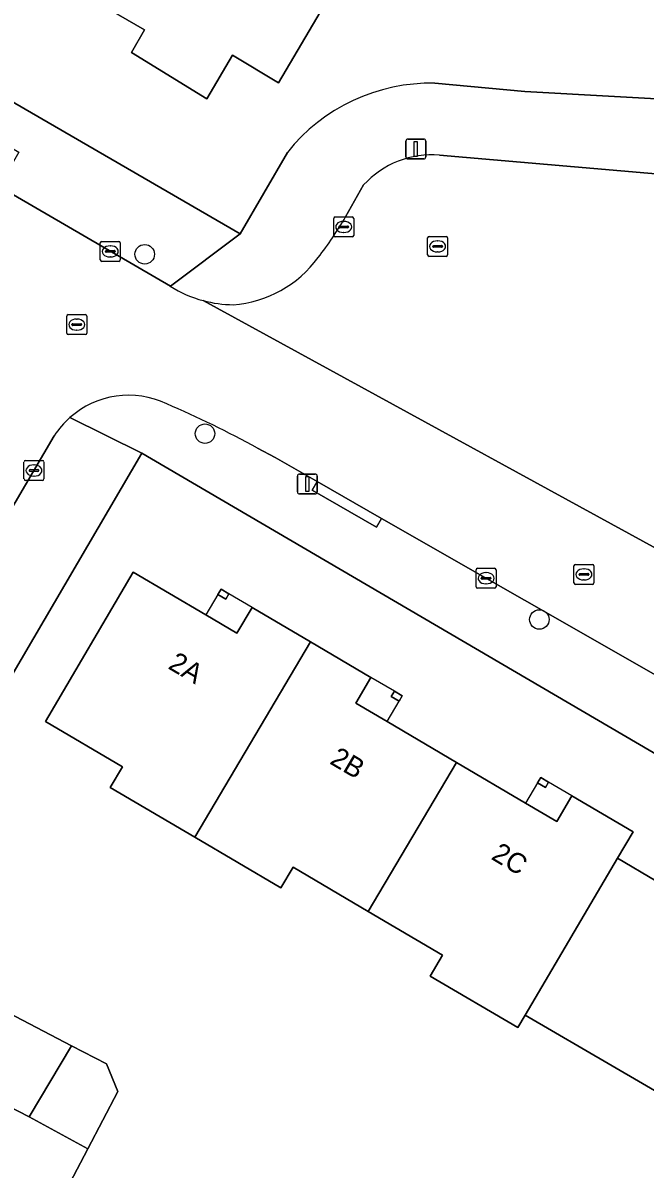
# Model space of a CAD drawing. Extents: x 160349 to 161355, y 381727 to 382854.
# Drawn here: x 160836.8 to 160868, y 382093.6 to 382151.1 of the extents above; entities that cross this region are included whole.
import ezdxf

# ---------------------------------------------------------------- set-up
doc = ezdxf.new("R2010")
doc.units = 0
for name, color, linetype in [('IMGEO_Boom', 7, 'Continuous'), ('IMGEO_Erf', 7, 'Continuous'), ('IMGEO_Kolk', 7, 'Continuous'), ('IMGEO_Lichtmast', 7, 'Continuous'), ('IMGEO_Pand', 7, 'Continuous'), ('IMGEO_Pand_nummerreeks', 7, 'Continuous'), ('IMGEO_Pand_overbouw', 7, 'Continuous'), ('IMGEO_Rijbaan_lokaal_open', 7, 'Continuous'), ('IMGEO_Rioolput', 7, 'Continuous'), ('IMGEO_Voetpad_open', 7, 'Continuous')]:
    doc.layers.add(name, color=color, linetype=linetype)

msp = doc.modelspace()

# ---------------------------------------------------------------- linework, layer by layer
at = {"layer": 'IMGEO_Boom'}
for centre in [(160842.9, 382139.524), (160845.92, 382130.526), (160862.681, 382121.205)]:
    msp.add_circle(centre, 0.489, dxfattribs=at)
at = {"layer": 'IMGEO_Erf'}
for points in [[(160933.344, 382182.327), (160924.218, 382191.389), (160906.426, 382206.128), (160902.418, 382205.455), (160886.177, 382214.66), (160875.171, 382221.124), (160873.887, 382226.28), (160832.686, 382250), (160830.042, 382251.522), (160829.161, 382250), (160786.376, 382176.128), (160847.679, 382140.543), (160850.05, 382144.635)], [(160836.056, 382167.616), (160841.554, 382164.461), (160842.285, 382165.735), (160844.765, 382164.296), (160846.733, 382163.153), (160845.692, 382161.337), (160851.977, 382157.689), (160851.504, 382156.903), (160851.903, 382152.032), (160849.611, 382148.133), (160847.298, 382149.506), (160846.011, 382147.316), (160842.229, 382149.652), (160842.89, 382150.791), (160838.428, 382153.381), (160830.31, 382158.093)], [(160857.445, 382148.104), (160861.945, 382147.694), (160883.523, 382146.478), (160892.262, 382146.19), (160912.511, 382146.44), (160927.585, 382147.945), (160936.668, 382149.668), (160941.236, 382150.985)], [(160898.066, 382096.91), (160897.452, 382097.556), (160896.968, 382097.975), (160892.81, 382100.427), (160892.728, 382100.288), (160868.867, 382114.255), (160842.749, 382129.543), (160835.677, 382117.417)], [(160870.692, 382096.272), (160861.969, 382101.347), (160861.594, 382100.729), (160857.2, 382103.319), (160857.82, 382104.371), (160854.1, 382106.563), (160850.341, 382108.778), (160849.729, 382107.74), (160845.417, 382110.281), (160841.175, 382112.78), (160841.784, 382113.813), (160837.922, 382116.092), (160842.328, 382123.571), (160845.964, 382121.429), (160847.517, 382120.514), (160848.279, 382121.807), (160851.216, 382120.076), (160854.235, 382118.297), (160853.476, 382117.009), (160855.05, 382116.082), (160858.531, 382114.031), (160861.99, 382111.993), (160863.551, 382111.073), (160864.309, 382112.359), (160867.381, 382110.549), (160866.6, 382109.223), (160870.438, 382106.953)], [(160828.644, 382105.359), (160839.235, 382099.82), (160840.979, 382098.908), (160841.554, 382097.53), (160840.049, 382094.652), (160837.714, 382090.187), (160836.694, 382090.72)]]:
    msp.add_lwpolyline(points, dxfattribs=at)
for points in [[(160846.569, 382122.454), (160846.727, 382122.722), (160847.12, 382122.49), (160846.962, 382122.222)], [(160855.258, 382117.334), (160855.416, 382117.602), (160855.809, 382117.37), (160855.651, 382117.102)], [(160862.59, 382113.011), (160862.748, 382113.279), (160863.141, 382113.047), (160862.983, 382112.779)]]:
    msp.add_lwpolyline(points, close=True, dxfattribs=at)
msp.add_arc((160857.245, 382138.914), 9.192, 88.7528, 141.50982, dxfattribs=at)
at = {"layer": 'IMGEO_Kolk'}
for p, q in [((160852.372, 382140.47), (160852.372, 382141.322)), ((160852.447, 382141.396), (160853.299, 382141.396)), ((160852.86, 382141.176), (160852.885, 382141.176)), ((160853.373, 382141.322), (160853.373, 382140.47)), ((160853.299, 382140.396), (160852.447, 382140.396)), ((160852.631, 382140.89), (160852.631, 382140.902)), ((160853.069, 382140.853), (160852.671, 382140.853)), ((160852.674, 382140.939), (160853.072, 382140.939)), ((160852.883, 382140.616), (160852.858, 382140.616)), ((160853.115, 382140.902), (160853.115, 382140.89)), ((160840.673, 382139.242), (160840.673, 382140.094)), ((160840.748, 382140.168), (160841.6, 382140.168)), ((160841.161, 382139.948), (160841.186, 382139.948)), ((160841.674, 382140.094), (160841.674, 382139.242)), ((160840.932, 382139.662), (160840.932, 382139.674)), ((160841.37, 382139.625), (160840.972, 382139.625)), ((160840.975, 382139.711), (160841.373, 382139.711)), ((160841.184, 382139.388), (160841.159, 382139.388)), ((160841.416, 382139.674), (160841.416, 382139.662)), ((160841.6, 382139.168), (160840.748, 382139.168)), ((160836.847, 382128.252), (160836.847, 382129.104)), ((160836.922, 382129.178), (160837.774, 382129.178)), ((160837.335, 382128.958), (160837.36, 382128.958)), ((160837.848, 382129.104), (160837.848, 382128.252)), ((160837.106, 382128.672), (160837.106, 382128.684)), ((160837.544, 382128.635), (160837.146, 382128.635)), ((160837.149, 382128.721), (160837.547, 382128.721)), ((160837.358, 382128.398), (160837.333, 382128.398)), ((160837.59, 382128.684), (160837.59, 382128.672)), ((160837.774, 382128.178), (160836.922, 382128.178)), ((160859.584, 382123.773), (160860.436, 382123.773)), ((160859.509, 382122.847), (160859.509, 382123.699)), ((160859.768, 382123.267), (160859.768, 382123.279)), ((160860.206, 382123.23), (160859.808, 382123.23)), ((160859.811, 382123.316), (160860.209, 382123.316)), ((160859.997, 382123.553), (160860.022, 382123.553)), ((160860.252, 382123.279), (160860.252, 382123.267)), ((160860.51, 382123.699), (160860.51, 382122.847)), ((160860.436, 382122.773), (160859.584, 382122.773)), ((160860.02, 382122.993), (160859.995, 382122.993))]:
    msp.add_line(p, q, dxfattribs=at)
for points in [[(160852.372, 382140.47), (160852.372, 382141.322)], [(160852.447, 382141.396), (160853.299, 382141.396)], [(160853.373, 382141.322), (160853.373, 382140.47)], [(160853.299, 382140.396), (160852.447, 382140.396)], [(160840.673, 382139.242), (160840.673, 382140.094)], [(160840.748, 382140.168), (160841.6, 382140.168)], [(160841.674, 382140.094), (160841.674, 382139.242)], [(160841.6, 382139.168), (160840.748, 382139.168)], [(160836.847, 382128.252), (160836.847, 382129.104)], [(160836.922, 382129.178), (160837.774, 382129.178)], [(160837.848, 382129.104), (160837.848, 382128.252)], [(160837.774, 382128.178), (160836.922, 382128.178)], [(160859.584, 382123.773), (160860.436, 382123.773)], [(160859.509, 382122.847), (160859.509, 382123.699)], [(160860.51, 382123.699), (160860.51, 382122.847)], [(160860.436, 382122.773), (160859.584, 382122.773)]]:
    msp.add_lwpolyline(points, dxfattribs=at)
for centre, radius, start, end in [((160852.449, 382141.32), 0.0765, 91.55205, 178.44795), ((160852.449, 382141.32), 0.0765, 91.55205, 178.44795), ((160853.297, 382141.32), 0.0765, 1.55205, 88.44795), ((160853.297, 382141.32), 0.0765, 1.55205, 88.44795), ((160852.449, 382140.472), 0.0765, 181.55205, 268.44795), ((160852.449, 382140.472), 0.0765, 181.55205, 268.44795), ((160852.671, 382140.899), 0.0403, 85.87752, 175.75265), ((160852.668, 382140.889), 0.0366, 178.93798, 274.71019), ((160853.072, 382140.896), 0.043, 264.86636, 352.45326), ((160853.076, 382140.901), 0.0386, 1.73085, 96.63898), ((160853.297, 382140.472), 0.0765, 271.55205, 358.44795), ((160853.297, 382140.472), 0.0765, 271.55205, 358.44795), ((160840.75, 382140.092), 0.0765, 91.55205, 178.44795), ((160840.75, 382140.092), 0.0765, 91.55205, 178.44795), ((160841.598, 382140.092), 0.0765, 1.55205, 88.44795), ((160841.598, 382140.092), 0.0765, 1.55205, 88.44795), ((160840.75, 382139.244), 0.0765, 181.55205, 268.44795), ((160840.75, 382139.244), 0.0765, 181.55205, 268.44795), ((160840.972, 382139.671), 0.0403, 85.87752, 175.75265), ((160840.969, 382139.661), 0.0366, 178.93798, 274.71019), ((160841.373, 382139.668), 0.043, 264.86636, 352.45326), ((160841.377, 382139.673), 0.0386, 1.73085, 96.63898), ((160841.598, 382139.244), 0.0765, 271.55205, 358.44795), ((160841.598, 382139.244), 0.0765, 271.55205, 358.44795), ((160836.924, 382129.102), 0.0765, 91.55205, 178.44795), ((160836.924, 382129.102), 0.0765, 91.55205, 178.44795), ((160837.772, 382129.102), 0.0765, 1.55205, 88.44795), ((160837.772, 382129.102), 0.0765, 1.55205, 88.44795), ((160837.146, 382128.681), 0.0403, 85.87752, 175.75265), ((160837.143, 382128.671), 0.0366, 178.93798, 274.71019), ((160837.547, 382128.678), 0.043, 264.86636, 352.45326), ((160837.551, 382128.683), 0.0386, 1.73085, 96.63898), ((160836.924, 382128.254), 0.0765, 181.55205, 268.44795), ((160836.924, 382128.254), 0.0765, 181.55205, 268.44795), ((160837.772, 382128.254), 0.0765, 271.55205, 358.44795), ((160837.772, 382128.254), 0.0765, 271.55205, 358.44795), ((160859.586, 382123.697), 0.0765, 91.55205, 178.44795), ((160859.586, 382123.697), 0.0765, 91.55205, 178.44795), ((160860.434, 382123.697), 0.0765, 1.55205, 88.44795), ((160860.434, 382123.697), 0.0765, 1.55205, 88.44795), ((160859.808, 382123.276), 0.0403, 85.87752, 175.75265), ((160859.805, 382123.266), 0.0366, 178.93798, 274.71019), ((160860.209, 382123.273), 0.043, 264.86636, 352.45326), ((160860.213, 382123.278), 0.0386, 1.73085, 96.63898), ((160859.586, 382122.849), 0.0765, 181.55205, 268.44795), ((160859.586, 382122.849), 0.0765, 181.55205, 268.44795), ((160860.434, 382122.849), 0.0765, 271.55205, 358.44795), ((160860.434, 382122.849), 0.0765, 271.55205, 358.44795)]:
    msp.add_arc(centre, radius, start, end, dxfattribs=at)
for centre, major_axis, ratio, start_param, end_param in [((160852.859, 382140.896), (-0.387, 0.002), 0.722429, 4.712389, 7.853982), ((160852.884, 382140.896), (-0.39, 0.002), 0.717154, 1.570796, 4.712389), ((160841.16, 382139.668), (-0.387, 0.002), 0.722429, 4.712389, 7.853982), ((160841.185, 382139.668), (-0.39, 0.002), 0.717154, 1.570796, 4.712389), ((160837.334, 382128.678), (-0.387, 0.002), 0.722429, 4.712389, 7.853982), ((160837.359, 382128.678), (-0.39, 0.002), 0.717154, 1.570796, 4.712389), ((160859.996, 382123.273), (-0.387, 0.002), 0.722429, 4.712389, 7.853982), ((160860.021, 382123.273), (-0.39, 0.002), 0.717154, 1.570796, 4.712389)]:
    msp.add_ellipse(centre, major_axis=major_axis, ratio=ratio, start_param=start_param, end_param=end_param, dxfattribs=at)
at = {"layer": 'IMGEO_Lichtmast'}
for p, q in [((160855.993, 382144.406), (160855.993, 382145.206)), ((160855.993, 382145.206), (160855.993, 382144.406)), ((160856.093, 382145.306), (160856.883, 382145.306)), ((160856.883, 382145.306), (160856.093, 382145.306)), ((160856.983, 382145.206), (160856.983, 382144.406)), ((160856.983, 382144.406), (160856.983, 382145.206)), ((160856.883, 382144.306), (160856.093, 382144.306)), ((160856.093, 382144.306), (160856.883, 382144.306)), ((160850.555, 382127.6), (160850.555, 382128.4)), ((160850.555, 382128.4), (160850.555, 382127.6)), ((160850.655, 382128.5), (160851.445, 382128.5)), ((160851.445, 382128.5), (160850.655, 382128.5)), ((160851.545, 382128.4), (160851.545, 382127.6)), ((160851.545, 382127.6), (160851.545, 382128.4)), ((160851.445, 382127.5), (160850.655, 382127.5)), ((160850.655, 382127.5), (160851.445, 382127.5))]:
    msp.add_line(p, q, dxfattribs=at)
for points in [[(160856.413, 382145.181), (160856.563, 382145.181), (160856.563, 382144.431), (160856.413, 382144.431), (160856.413, 382145.181)], [(160850.975, 382128.375), (160851.125, 382128.375), (160851.125, 382127.625), (160850.975, 382127.625), (160850.975, 382128.375)]]:
    msp.add_lwpolyline(points, dxfattribs=at)
for centre, start, end in [((160856.093, 382145.206), 90, 180), ((160856.093, 382145.206), 90, 180), ((160856.883, 382145.206), 0, 90), ((160856.883, 382145.206), 360, 90), ((160856.093, 382144.406), 180, 270), ((160856.093, 382144.406), 180, 270), ((160856.883, 382144.406), 270, 0), ((160856.883, 382144.406), 270, 0), ((160850.655, 382128.4), 90, 180), ((160850.655, 382128.4), 90, 180), ((160851.445, 382128.4), 0, 90), ((160851.445, 382128.4), 360, 90), ((160850.655, 382127.6), 180, 270), ((160850.655, 382127.6), 180, 270), ((160851.445, 382127.6), 270, 0), ((160851.445, 382127.6), 270, 0)]:
    msp.add_arc(centre, 0.1, start, end, dxfattribs=at)
at = {"layer": 'IMGEO_Pand'}
for points in [[(160838.428, 382153.381), (160842.89, 382150.791), (160842.229, 382149.652), (160846.011, 382147.316), (160847.298, 382149.506), (160849.611, 382148.133), (160851.903, 382152.032), (160851.504, 382156.903), (160851.977, 382157.689), (160845.692, 382161.337), (160846.733, 382163.153), (160844.765, 382164.296)], [(160851.216, 382120.076), (160848.279, 382121.807), (160847.517, 382120.514), (160845.964, 382121.429), (160842.328, 382123.571), (160837.922, 382116.092), (160841.784, 382113.813), (160841.175, 382112.78), (160845.417, 382110.281)], [(160847.12, 382122.49), (160846.727, 382122.722), (160846.569, 382122.454), (160846.962, 382122.222)], [(160858.531, 382114.031), (160855.05, 382116.082), (160853.476, 382117.009), (160854.235, 382118.297), (160851.216, 382120.076), (160845.417, 382110.281), (160849.729, 382107.74), (160850.341, 382108.778), (160854.1, 382106.563)], [(160855.809, 382117.37), (160855.416, 382117.602), (160855.258, 382117.334), (160855.651, 382117.102)], [(160866.6, 382109.223), (160867.381, 382110.549), (160864.309, 382112.359), (160863.551, 382111.073), (160861.99, 382111.993), (160858.531, 382114.031), (160854.1, 382106.563), (160857.82, 382104.371), (160857.2, 382103.319), (160861.594, 382100.729), (160861.969, 382101.347)], [(160863.141, 382113.047), (160862.748, 382113.279), (160862.59, 382113.011), (160862.983, 382112.779)], [(160861.969, 382101.347), (160870.692, 382096.272), (160872.006, 382098.53), (160872.999, 382097.949), (160876.957, 382104.721), (160871.126, 382108.13), (160870.438, 382106.953), (160866.6, 382109.223)], [(160828.644, 382105.359), (160828.467, 382105.452), (160826.52, 382101.729), (160829.984, 382099.917), (160837.1, 382096.26), (160839.235, 382099.82)], [(160840.049, 382094.652), (160837.1, 382096.26), (160829.984, 382099.917), (160828.329, 382096.753), (160829.665, 382096.055), (160828.832, 382094.462), (160826.953, 382090.869), (160834.676, 382086.862), (160836.694, 382090.72), (160837.714, 382090.187)], [(160841.554, 382097.53), (160840.979, 382098.908), (160839.235, 382099.82), (160837.1, 382096.26), (160840.049, 382094.652)]]:
    msp.add_lwpolyline(points, close=True, dxfattribs=at)
at = {"layer": 'IMGEO_Pand_overbouw'}
for points in [[(160847.12, 382122.49), (160846.962, 382122.222), (160846.569, 382122.454), (160845.964, 382121.429), (160847.517, 382120.514), (160848.279, 382121.807)], [(160855.258, 382117.334), (160855.416, 382117.602), (160854.235, 382118.297), (160853.476, 382117.009), (160855.05, 382116.082), (160855.651, 382117.102)], [(160863.141, 382113.047), (160862.983, 382112.779), (160862.59, 382113.011), (160861.99, 382111.993), (160863.551, 382111.073), (160864.309, 382112.359)]]:
    msp.add_lwpolyline(points, close=True, dxfattribs=at)
at = {"layer": 'IMGEO_Rijbaan_lokaal_open'}
for points in [[(160844.183, 382137.917), (160835.584, 382142.922), (160832.991, 382144.431), (160830.527, 382140.197), (160833.374, 382138.55)], [(160899.657, 382137.423), (160901.118, 382137.485), (160902.294, 382137.499), (160903.213, 382137.524), (160903.152, 382142.513), (160893.523, 382142.218), (160892.191, 382142.225), (160883.526, 382142.494), (160880.017, 382142.603), (160872.184, 382143.25), (160857.683, 382144.489)], [(160853.871, 382143), (160852.966, 382141.402)], [(160845.827, 382137.201), (160874.218, 382121.654), (160873.521, 382122.238)], [(160879.074, 382118.639), (160876.192, 382120.305), (160874.795, 382121.203), (160874.218, 382121.654), (160845.827, 382137.201)], [(160834.68, 382131.333), (160832.135, 382126.84), (160831.396, 382125.542), (160830.159, 382123.369), (160829.441, 382122.109), (160832.481, 382120.378), (160838.366, 382130.417)], [(160848.56, 382129.804), (160849.432, 382129.322), (160851.536, 382128.119), (160854.774, 382126.267), (160869.112, 382118.068), (160870.591, 382117.212), (160871.2, 382116.859), (160871.342, 382116.777), (160874.324, 382115.004), (160886.39, 382108.031), (160889.048, 382112.681), (160888.115, 382113.236), (160884.358, 382115.465), (160881.324, 382117.239), (160879.074, 382118.639)]]:
    msp.add_lwpolyline(points, dxfattribs=at)
for centre, radius, start, end in [((160857.28, 382139.898), 4.609, 84.9783, 137.69379), ((160838.833, 382149.448), 16.263, 321.67861, 330.34645), ((160846.893, 382142.8), 5.821, 274.34996, 323.82093), ((160847.393, 382143.043), 6.048, 237.94049, 254.99103), ((160847.392, 382143.067), 6.071, 255.05837, 269.45877), ((160842.092, 382128.025), 4.428, 64.45218, 131.66255), ((160820.563, 382078.013), 58.874, 61.60507, 66.53891), ((160842.067, 382128.046), 4.396, 131.59809, 147.35403)]:
    msp.add_arc(centre, radius, start, end, dxfattribs=at)
at = {"layer": 'IMGEO_Rioolput'}
for p, q in [((160857.156, 382140.419), (160858.008, 382140.419)), ((160857.081, 382139.493), (160857.081, 382140.345)), ((160857.34, 382139.913), (160857.34, 382139.925)), ((160857.778, 382139.876), (160857.38, 382139.876)), ((160857.383, 382139.962), (160857.781, 382139.962)), ((160857.569, 382140.199), (160857.594, 382140.199)), ((160857.824, 382139.925), (160857.824, 382139.913)), ((160858.082, 382140.345), (160858.082, 382139.493)), ((160858.008, 382139.419), (160857.156, 382139.419)), ((160857.592, 382139.639), (160857.567, 382139.639)), ((160838.993, 382135.571), (160838.993, 382136.423)), ((160839.068, 382136.497), (160839.92, 382136.497)), ((160839.994, 382136.423), (160839.994, 382135.571)), ((160839.252, 382135.991), (160839.252, 382136.003)), ((160839.69, 382135.954), (160839.292, 382135.954)), ((160839.295, 382136.04), (160839.693, 382136.04)), ((160839.481, 382136.277), (160839.506, 382136.277)), ((160839.736, 382136.003), (160839.736, 382135.991)), ((160839.92, 382135.497), (160839.068, 382135.497)), ((160839.504, 382135.717), (160839.479, 382135.717)), ((160864.416, 382123.039), (160864.416, 382123.891)), ((160864.491, 382123.965), (160865.343, 382123.965)), ((160864.904, 382123.745), (160864.929, 382123.745)), ((160865.417, 382123.891), (160865.417, 382123.039)), ((160864.675, 382123.459), (160864.675, 382123.471)), ((160865.113, 382123.422), (160864.715, 382123.422)), ((160864.718, 382123.508), (160865.116, 382123.508)), ((160864.927, 382123.185), (160864.902, 382123.185)), ((160865.159, 382123.471), (160865.159, 382123.459)), ((160865.343, 382122.965), (160864.491, 382122.965))]:
    msp.add_line(p, q, dxfattribs=at)
for points in [[(160857.156, 382140.419), (160858.008, 382140.419)], [(160857.081, 382139.493), (160857.081, 382140.345)], [(160858.082, 382140.345), (160858.082, 382139.493)], [(160858.008, 382139.419), (160857.156, 382139.419)], [(160838.993, 382135.571), (160838.993, 382136.423)], [(160839.068, 382136.497), (160839.92, 382136.497)], [(160839.994, 382136.423), (160839.994, 382135.571)], [(160839.92, 382135.497), (160839.068, 382135.497)], [(160864.416, 382123.039), (160864.416, 382123.891)], [(160864.491, 382123.965), (160865.343, 382123.965)], [(160865.417, 382123.891), (160865.417, 382123.039)], [(160865.343, 382122.965), (160864.491, 382122.965)]]:
    msp.add_lwpolyline(points, dxfattribs=at)
for centre, radius, start, end in [((160857.158, 382140.343), 0.0765, 91.55205, 178.44795), ((160857.158, 382140.343), 0.0765, 91.55205, 178.44795), ((160858.006, 382140.343), 0.0765, 1.55205, 88.44795), ((160858.006, 382140.343), 0.0765, 1.55205, 88.44795), ((160857.38, 382139.922), 0.0403, 85.87752, 175.75265), ((160857.377, 382139.912), 0.0366, 178.93798, 274.71019), ((160857.781, 382139.919), 0.043, 264.86636, 352.45326), ((160857.785, 382139.924), 0.0386, 1.73085, 96.63898), ((160857.158, 382139.495), 0.0765, 181.55205, 268.44795), ((160857.158, 382139.495), 0.0765, 181.55205, 268.44795), ((160858.006, 382139.495), 0.0765, 271.55205, 358.44795), ((160858.006, 382139.495), 0.0765, 271.55205, 358.44795), ((160839.07, 382136.421), 0.0765, 91.55205, 178.44795), ((160839.07, 382136.421), 0.0765, 91.55205, 178.44795), ((160839.918, 382136.421), 0.0765, 1.55205, 88.44795), ((160839.918, 382136.421), 0.0765, 1.55205, 88.44795), ((160839.292, 382136), 0.0403, 85.87752, 175.75265), ((160839.289, 382135.99), 0.0366, 178.93798, 274.71019), ((160839.693, 382135.997), 0.043, 264.86636, 352.45326), ((160839.697, 382136.002), 0.0386, 1.73085, 96.63898), ((160839.07, 382135.573), 0.0765, 181.55205, 268.44795), ((160839.07, 382135.573), 0.0765, 181.55205, 268.44795), ((160839.918, 382135.573), 0.0765, 271.55205, 358.44795), ((160839.918, 382135.573), 0.0765, 271.55205, 358.44795), ((160864.493, 382123.889), 0.0765, 91.55205, 178.44795), ((160864.493, 382123.889), 0.0765, 91.55205, 178.44795), ((160865.341, 382123.889), 0.0765, 1.55205, 88.44795), ((160865.341, 382123.889), 0.0765, 1.55205, 88.44795), ((160864.715, 382123.468), 0.0403, 85.87752, 175.75265), ((160864.712, 382123.458), 0.0366, 178.93798, 274.71019), ((160865.116, 382123.465), 0.043, 264.86636, 352.45326), ((160865.12, 382123.47), 0.0386, 1.73085, 96.63898), ((160864.493, 382123.041), 0.0765, 181.55205, 268.44795), ((160864.493, 382123.041), 0.0765, 181.55205, 268.44795), ((160865.341, 382123.041), 0.0765, 271.55205, 358.44795), ((160865.341, 382123.041), 0.0765, 271.55205, 358.44795)]:
    msp.add_arc(centre, radius, start, end, dxfattribs=at)
for centre, major_axis, ratio, start_param, end_param in [((160857.568, 382139.919), (-0.387, 0.002), 0.722429, 4.712389, 7.853982), ((160857.593, 382139.919), (-0.39, 0.002), 0.717154, 1.570796, 4.712389), ((160839.48, 382135.997), (-0.387, 0.002), 0.722429, 4.712389, 7.853982), ((160839.505, 382135.997), (-0.39, 0.002), 0.717154, 1.570796, 4.712389), ((160864.903, 382123.465), (-0.387, 0.002), 0.722429, 4.712389, 7.853982), ((160864.928, 382123.465), (-0.39, 0.002), 0.717154, 1.570796, 4.712389)]:
    msp.add_ellipse(centre, major_axis=major_axis, ratio=ratio, start_param=start_param, end_param=end_param, dxfattribs=at)
at = {"layer": 'IMGEO_Voetpad_open'}
for points in [[(160786.376, 382176.128), (160785.65, 382171.897), (160788.073, 382170.575), (160810.768, 382157.365), (160810.994, 382157.755), (160814.235, 382155.868), (160814.009, 382155.479), (160830.614, 382145.814), (160832.472, 382144.733), (160833.478, 382146.461), (160836.59, 382144.65), (160835.584, 382142.922), (160844.183, 382137.917), (160847.679, 382140.543)], [(160854.774, 382126.267), (160851.536, 382128.119), (160851.285, 382127.687), (160854.523, 382125.835)]]:
    msp.add_lwpolyline(points, close=True, dxfattribs=at)
for points in [[(160941.236, 382150.985), (160936.668, 382149.668), (160927.585, 382147.945), (160912.511, 382146.44), (160892.262, 382146.19), (160883.523, 382146.478), (160861.945, 382147.694), (160857.445, 382148.104)], [(160850.05, 382144.635), (160847.679, 382140.543), (160844.183, 382137.917)], [(160857.683, 382144.489), (160872.184, 382143.25), (160880.017, 382142.603), (160883.526, 382142.494), (160883.576, 382143.759), (160892.238, 382143.419), (160892.191, 382142.225), (160893.523, 382142.218), (160903.152, 382142.513)], [(160852.966, 382141.402), (160853.871, 382143)], [(160826.52, 382101.729), (160828.467, 382105.452), (160828.644, 382105.359), (160835.677, 382117.417), (160842.749, 382129.543), (160839.149, 382131.333)], [(160839.149, 382131.333), (160842.749, 382129.543), (160868.867, 382114.255), (160892.728, 382100.288), (160892.81, 382100.427), (160896.968, 382097.975), (160901.286, 382095.389), (160900.574, 382098.692)], [(160838.366, 382130.417), (160832.481, 382120.378), (160832.315, 382120.095), (160834.619, 382118.698), (160833.378, 382116.631), (160831.074, 382117.979), (160830.73, 382117.391)], [(160871.342, 382116.777), (160871.2, 382116.859), (160870.591, 382117.212), (160869.112, 382118.068), (160854.774, 382126.267), (160854.523, 382125.835), (160851.285, 382127.687), (160851.536, 382128.119), (160849.432, 382129.322), (160848.56, 382129.804)]]:
    msp.add_lwpolyline(points, dxfattribs=at)
for centre, radius, start, end in [((160857.245, 382138.914), 9.192, 88.7528, 141.50982), ((160857.28, 382139.898), 4.609, 84.9783, 137.69379), ((160838.833, 382149.448), 16.263, 321.67861, 330.34645), ((160846.893, 382142.8), 5.821, 274.34996, 323.82093), ((160847.393, 382143.043), 6.048, 237.94049, 254.99103), ((160847.392, 382143.067), 6.071, 255.05837, 269.45877), ((160842.092, 382128.025), 4.428, 64.45218, 131.66255), ((160820.563, 382078.013), 58.874, 61.60507, 66.53891), ((160842.067, 382128.046), 4.396, 131.59809, 147.35403)]:
    msp.add_arc(centre, radius, start, end, dxfattribs=at)

# ---------------------------------------------------------------- texts
at = {"layer": 'IMGEO_Pand_nummerreeks'}
for s, rotation, p in [('2A', 329.51292, (160844.021, 382118.768)), ('2B', 329.51292, (160852.123, 382113.998)), ('2C', 329.20925, (160860.217, 382109.209))]:
    msp.add_text(s, height=1, rotation=rotation, dxfattribs=at).set_placement(p)

doc.saveas('drawing.dxf')
